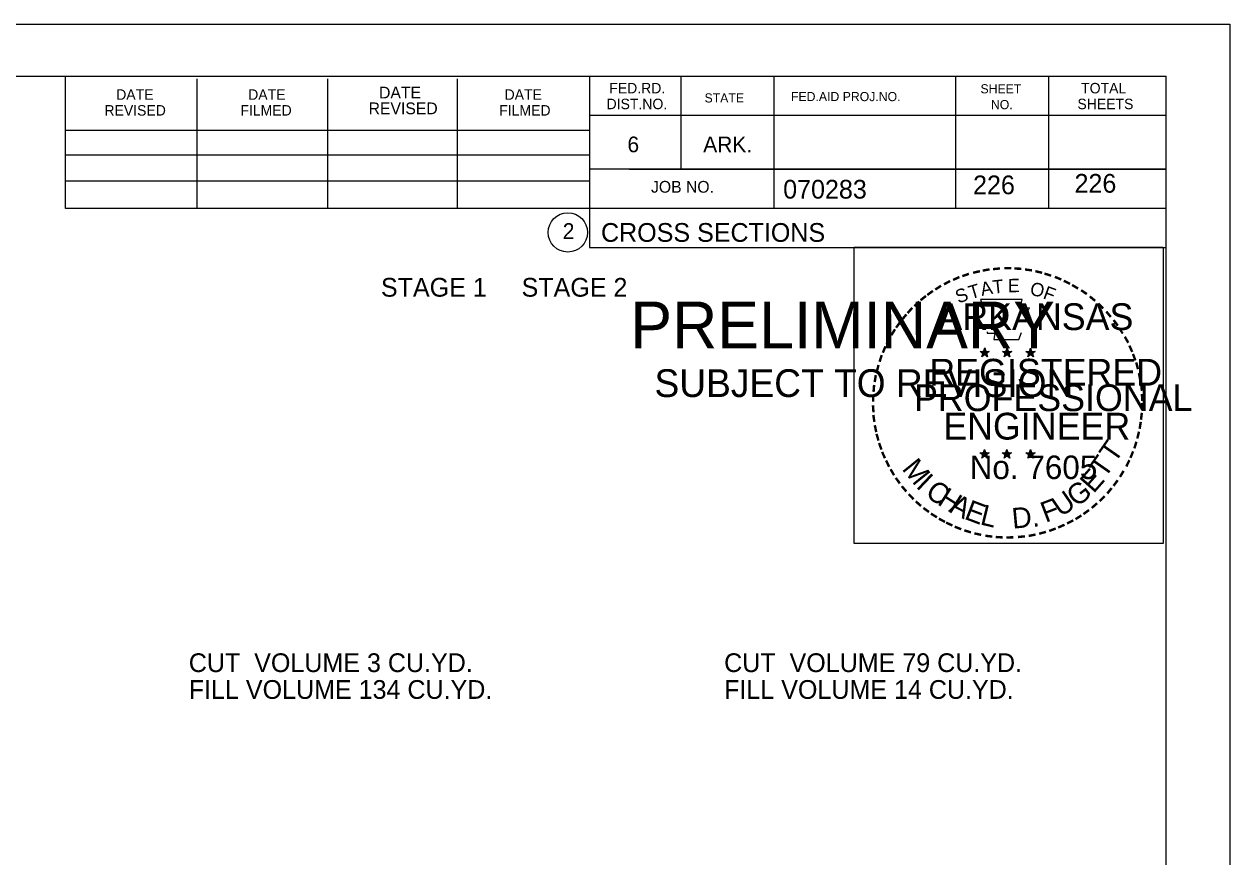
# Model space of a CAD drawing. Extents: x 1175611 to 1176402, y -433344 to -416213.
# Drawn here: x 1175853.8 to 1175943.9, y -416338.7 to -416276.5 of the extents above; entities that cross this region are included whole.
import ezdxf

# ---------------------------------------------------------------- set-up
doc = ezdxf.new("R2010")
doc.units = 0
for name, color, linetype in [('Default', 7, 'Continuous'), ('R_Border', 7, 'Continuous'), ('R_Border Notes', 7, 'Continuous'), ('R_Border PE', 7, 'Continuous'), ('R_Border Prem', 7, 'Continuous'), ('R_No Plot', 7, 'Continuous')]:
    doc.layers.add(name, color=color, linetype=linetype)

msp = doc.modelspace()

# ---------------------------------------------------------------- linework, layer by layer
at = {"layer": 'R_Border'}
for p, q in [((1175622.972, -416280.388), (1175939.152, -416280.388)), ((1175856.892, -416290.268), (1175856.892, -416280.388)), ((1175866.752, -416290.268), (1175866.752, -416280.588)), ((1175876.512, -416290.268), (1175876.512, -416280.588)), ((1175886.192, -416290.268), (1175886.192, -416280.588)), ((1175896.052, -416280.388), (1175896.052, -416293.188)), ((1175902.892, -416280.388), (1175902.892, -416287.328)), ((1175909.832, -416280.388), (1175909.832, -416290.268)), ((1175923.412, -416280.388), (1175923.412, -416290.268)), ((1175930.352, -416280.388), (1175930.352, -416290.268)), ((1175939.152, -416485.848), (1175939.152, -416280.388)), ((1175939.152, -416283.328), (1175896.052, -416283.328)), ((1175939.152, -416283.308), (1175939.152, -416283.308)), ((1175856.892, -416284.408), (1175896.052, -416284.408)), ((1175856.892, -416286.268), (1175896.052, -416286.268)), ((1175939.152, -416287.328), (1175896.052, -416287.328)), ((1175899.012, -416287.328), (1175939.152, -416287.328)), ((1175856.892, -416290.268), (1175856.892, -416288.208)), ((1175856.892, -416288.208), (1175896.052, -416288.208)), ((1175939.152, -416290.268), (1175856.892, -416290.268)), ((1175896.052, -416293.188), (1175939.152, -416293.188))]:
    msp.add_line(p, q, dxfattribs=at)
msp.add_circle((1175894.439, -416292.053), 1.467, dxfattribs=at)
at = {"layer": 'R_Border PE'}
for p, q in [((1175925.234, -416300.942), (1175925.583, -416301.053)), ((1175925.234, -416300.942), (1175925.487, -416300.987)), ((1175925.234, -416300.942), (1175925.471, -416301.064)), ((1175925.367, -416301.35), (1175925.583, -416301.053)), ((1175925.367, -416301.35), (1175925.493, -416301.106)), ((1175925.367, -416301.35), (1175925.581, -416301.133)), ((1175925.583, -416300.688), (1175925.542, -416300.94)), ((1175925.796, -416301.35), (1175925.581, -416301.136)), ((1175925.583, -416301.053), (1175925.583, -416300.688)), ((1175925.583, -416300.688), (1175925.632, -416300.938)), ((1175925.93, -416300.942), (1175925.583, -416301.053)), ((1175925.796, -416301.35), (1175925.583, -416301.053)), ((1175925.93, -416300.942), (1175925.644, -416300.991)), ((1175925.796, -416301.35), (1175925.659, -416301.059)), ((1175925.93, -416300.942), (1175925.726, -416301.044)), ((1175926.904, -416300.942), (1175927.253, -416301.053)), ((1175926.904, -416300.942), (1175927.157, -416300.987)), ((1175926.904, -416300.942), (1175927.141, -416301.064)), ((1175927.037, -416301.35), (1175927.253, -416301.053)), ((1175927.037, -416301.35), (1175927.163, -416301.106)), ((1175927.037, -416301.35), (1175927.251, -416301.133)), ((1175927.253, -416300.688), (1175927.212, -416300.94)), ((1175927.466, -416301.35), (1175927.251, -416301.136)), ((1175927.253, -416301.053), (1175927.253, -416300.688)), ((1175927.253, -416300.688), (1175927.302, -416300.938)), ((1175927.6, -416300.942), (1175927.253, -416301.053)), ((1175927.466, -416301.35), (1175927.253, -416301.053)), ((1175927.6, -416300.942), (1175927.314, -416300.991)), ((1175927.466, -416301.35), (1175927.329, -416301.059)), ((1175927.6, -416300.942), (1175927.396, -416301.044)), ((1175928.668, -416300.954), (1175929.017, -416301.065)), ((1175928.668, -416300.954), (1175928.921, -416300.999)), ((1175928.668, -416300.954), (1175928.905, -416301.076)), ((1175928.801, -416301.362), (1175929.017, -416301.065)), ((1175928.801, -416301.362), (1175928.927, -416301.118)), ((1175928.801, -416301.362), (1175929.015, -416301.145)), ((1175929.017, -416300.7), (1175928.976, -416300.952)), ((1175929.23, -416301.362), (1175929.015, -416301.148)), ((1175929.017, -416301.065), (1175929.017, -416300.7)), ((1175929.017, -416300.7), (1175929.066, -416300.95)), ((1175929.364, -416300.954), (1175929.017, -416301.065)), ((1175929.23, -416301.362), (1175929.017, -416301.065)), ((1175929.364, -416300.954), (1175929.078, -416301.003)), ((1175929.23, -416301.362), (1175929.093, -416301.071)), ((1175929.364, -416300.954), (1175929.16, -416301.056)), ((1175925.23, -416308.515), (1175925.579, -416308.626)), ((1175925.23, -416308.515), (1175925.483, -416308.56)), ((1175925.23, -416308.515), (1175925.467, -416308.637)), ((1175925.363, -416308.923), (1175925.579, -416308.626)), ((1175925.363, -416308.923), (1175925.489, -416308.679)), ((1175925.363, -416308.923), (1175925.577, -416308.706)), ((1175925.579, -416308.261), (1175925.538, -416308.513)), ((1175925.792, -416308.923), (1175925.577, -416308.709)), ((1175925.579, -416308.626), (1175925.579, -416308.261)), ((1175925.579, -416308.261), (1175925.628, -416308.511)), ((1175925.926, -416308.515), (1175925.579, -416308.626)), ((1175925.792, -416308.923), (1175925.579, -416308.626)), ((1175925.926, -416308.515), (1175925.64, -416308.564)), ((1175925.792, -416308.923), (1175925.655, -416308.632)), ((1175925.926, -416308.515), (1175925.722, -416308.617)), ((1175926.899, -416308.515), (1175927.248, -416308.626)), ((1175926.899, -416308.515), (1175927.152, -416308.56)), ((1175926.899, -416308.515), (1175927.136, -416308.637)), ((1175927.032, -416308.923), (1175927.248, -416308.626)), ((1175927.032, -416308.923), (1175927.158, -416308.679)), ((1175927.032, -416308.923), (1175927.246, -416308.706)), ((1175927.248, -416308.261), (1175927.207, -416308.513)), ((1175927.461, -416308.923), (1175927.246, -416308.709)), ((1175927.248, -416308.626), (1175927.248, -416308.261)), ((1175927.248, -416308.261), (1175927.297, -416308.511)), ((1175927.595, -416308.515), (1175927.248, -416308.626)), ((1175927.461, -416308.923), (1175927.248, -416308.626)), ((1175927.595, -416308.515), (1175927.309, -416308.564)), ((1175927.461, -416308.923), (1175927.324, -416308.632)), ((1175927.595, -416308.515), (1175927.391, -416308.617)), ((1175928.666, -416308.525), (1175929.015, -416308.636)), ((1175928.666, -416308.525), (1175928.919, -416308.57)), ((1175928.666, -416308.525), (1175928.903, -416308.647)), ((1175928.799, -416308.933), (1175929.015, -416308.636)), ((1175928.799, -416308.933), (1175928.925, -416308.689)), ((1175928.799, -416308.933), (1175929.013, -416308.716)), ((1175929.015, -416308.271), (1175928.974, -416308.523)), ((1175929.228, -416308.933), (1175929.013, -416308.719)), ((1175929.015, -416308.636), (1175929.015, -416308.271)), ((1175929.015, -416308.271), (1175929.064, -416308.521)), ((1175929.362, -416308.525), (1175929.015, -416308.636)), ((1175929.228, -416308.933), (1175929.015, -416308.636)), ((1175929.362, -416308.525), (1175929.076, -416308.574)), ((1175929.228, -416308.933), (1175929.091, -416308.642)), ((1175929.362, -416308.525), (1175929.158, -416308.627))]:
    msp.add_line(p, q, dxfattribs=at)
for points in [[(1175925.275, -416297.064), (1175925.544, -416297.891)], [(1175928.786, -416297.986), (1175928.928, -416297.702), (1175928.243, -416297.726), (1175928.391, -416297.064), (1175925.275, -416297.064)], [(1175925.767, -416299.487), (1175925.767, -416299.574), (1175926.33, -416299.593), (1175926.276, -416300.066), (1175928.146, -416300.066), (1175928.347, -416299.53)], [(1175925.583, -416300.688), (1175925.796, -416301.35), (1175925.234, -416300.942), (1175925.93, -416300.942), (1175925.367, -416301.35), (1175925.583, -416300.688)], [(1175927.253, -416300.688), (1175927.466, -416301.35), (1175926.904, -416300.942), (1175927.6, -416300.942), (1175927.037, -416301.35), (1175927.253, -416300.688)], [(1175929.017, -416300.7), (1175929.23, -416301.362), (1175928.668, -416300.954), (1175929.364, -416300.954), (1175928.801, -416301.362), (1175929.017, -416300.7)], [(1175925.579, -416308.261), (1175925.792, -416308.923), (1175925.23, -416308.515), (1175925.926, -416308.515), (1175925.363, -416308.923), (1175925.579, -416308.261)], [(1175927.248, -416308.261), (1175927.461, -416308.923), (1175926.899, -416308.515), (1175927.595, -416308.515), (1175927.032, -416308.923), (1175927.248, -416308.261)], [(1175929.015, -416308.271), (1175929.228, -416308.933), (1175928.666, -416308.525), (1175929.362, -416308.525), (1175928.799, -416308.933), (1175929.015, -416308.271)]]:
    msp.add_lwpolyline(points, dxfattribs=at)
for centre, radius in [((1175925.582, -416301.054), 0.172), ((1175925.582, -416301.054), 0.145), ((1175925.582, -416301.054), 0.116), ((1175925.582, -416301.054), 0.0991), ((1175925.582, -416301.054), 0.0747), ((1175925.582, -416301.054), 0.0495), ((1175925.582, -416301.054), 0.0296), ((1175927.252, -416301.054), 0.172), ((1175927.252, -416301.054), 0.145), ((1175927.252, -416301.054), 0.116), ((1175927.252, -416301.054), 0.0991), ((1175927.252, -416301.054), 0.0747), ((1175927.252, -416301.054), 0.0495), ((1175927.252, -416301.054), 0.0296), ((1175929.016, -416301.066), 0.172), ((1175929.016, -416301.066), 0.145), ((1175929.016, -416301.066), 0.116), ((1175929.016, -416301.066), 0.0991), ((1175929.016, -416301.066), 0.0747), ((1175929.016, -416301.066), 0.0495), ((1175929.016, -416301.066), 0.0296), ((1175925.578, -416308.627), 0.172), ((1175925.578, -416308.627), 0.145), ((1175925.578, -416308.627), 0.116), ((1175925.578, -416308.627), 0.0991), ((1175925.578, -416308.627), 0.0747), ((1175925.578, -416308.627), 0.0495), ((1175925.578, -416308.627), 0.0296), ((1175927.247, -416308.627), 0.172), ((1175927.247, -416308.627), 0.145), ((1175927.247, -416308.627), 0.116), ((1175927.247, -416308.627), 0.0991), ((1175927.247, -416308.627), 0.0747), ((1175927.247, -416308.627), 0.0495), ((1175927.247, -416308.627), 0.0296), ((1175929.014, -416308.637), 0.172), ((1175929.014, -416308.637), 0.145), ((1175929.014, -416308.637), 0.116), ((1175929.014, -416308.637), 0.0991), ((1175929.014, -416308.637), 0.0747), ((1175929.014, -416308.637), 0.0495), ((1175929.014, -416308.637), 0.0296)]:
    msp.add_circle(centre, radius, dxfattribs=at)
at = {"layer": 'R_No Plot'}
msp.add_line((1175610.572, -416276.494), (1175943.905, -416276.494), dxfattribs=at)
for points in [[(1175610.565, -416276.494), (1175943.905, -416276.494), (1175943.905, -416489.831), (1175610.565, -416489.831)], [(1175915.824, -416293.156), (1175938.922, -416293.156), (1175938.922, -416315.306), (1175915.824, -416315.306)]]:
    msp.add_lwpolyline(points, close=True, dxfattribs=at)

# ---------------------------------------------------------------- texts
at = {"layer": 'Default'}
for s, p in [('STAGE 1     STAGE 2', (1175880.473, -416296.855)), ('CUT  VOLUME 3 CU.YD.', (1175866.115, -416324.901)), ('CUT  VOLUME 79 CU.YD.', (1175906.115, -416324.901)), ('FILL VOLUME 134 CU.YD.', (1175866.115, -416326.901)), ('FILL VOLUME 14 CU.YD.', (1175906.115, -416326.901))]:
    msp.add_text(s, height=1.4, dxfattribs=at).set_placement(p)
at = {"layer": 'R_Border'}
for s, height, p in [('DATE', 0.7819, (1175860.692, -416282.148)), ('DATE', 0.7819, (1175870.552, -416282.148)), ('DATE', 0.8792, (1175880.332, -416282.048)), ('DATE', 0.7819, (1175889.712, -416282.148)), ('FED.RD.', 0.7819, (1175897.532, -416281.668)), ('STATE', 0.684, (1175904.652, -416282.348)), ('FED.AID PROJ.NO.', 0.684, (1175911.112, -416282.248)), ('SHEET', 0.684, (1175925.272, -416281.668)), ('TOTAL', 0.7819, (1175932.792, -416281.668)), ('REVISED', 0.7819, (1175859.812, -416283.328)), ('FILMED', 0.7819, (1175869.972, -416283.328)), ('REVISED', 0.8792, (1175879.552, -416283.228)), ('FILMED', 0.7819, (1175889.312, -416283.328)), ('DIST.NO.', 0.7819, (1175897.332, -416282.848)), ('NO.', 0.684, (1175926.052, -416282.848)), ('SHEETS', 0.7819, (1175932.512, -416282.848)), ('6', 1.172, (1175898.892, -416286.068)), ('ARK.', 1.1723, (1175904.552, -416286.068)), ('JOB NO.', 0.8792, (1175900.652, -416289.088)), ('070283', 1.4, (1175910.528, -416289.529)), ('2', 1.172, (1175894.056, -416292.539)), ('CROSS SECTIONS', 1.4, (1175896.916, -416292.758))]:
    msp.add_text(s, height=height, rotation=360, dxfattribs=at).set_placement(p)
at = {"layer": 'R_Border Notes'}
for p in [(1175924.717, -416289.204), (1175932.297, -416289.087)]:
    msp.add_text('226', height=1.4, dxfattribs=at).set_placement(p)
at = {"layer": 'R_Border PE'}
for s, height, rotation, p in [('-', 1.6, 19.17608, (1175924.023, -416295.937)), ('-', 1.6, 13.63015, (1175924.773, -416295.696)), ('-', 1.6, 10.21935, (1175925.451, -416295.534)), ('-', 1.6, 5.89682, (1175926.18, -416295.424)), ('-', 1.6, 0.18623, (1175926.952, -416295.352)), ('-', 1.6, 357.74304, (1175927.675, -416295.365)), ('-', 1.6, 352.16172, (1175928.419, -416295.421)), ('-', 1.6, 347.20489, (1175929.138, -416295.535)), ('-', 1.6, 342.3362, (1175929.773, -416295.69)), ('-', 1.6, 34.06357, (1175922.159, -416296.893)), ('-', 1.6, 28.79182, (1175922.756, -416296.523)), ('-', 1.6, 24.30721, (1175923.389, -416296.206)), ('T', 1, 16.4036, (1175924.544, -416297.055)), ('A', 1, 11.21318, (1175925.37, -416296.804)), ('T', 1, 6.02276, (1175926.219, -416296.638)), ('E', 1, 0.83234, (1175927.324, -416296.528)), ('O', 1, 350.4515, (1175928.928, -416296.738)), ('F', 1, 340.07066, (1175929.882, -416296.966)), ('-', 1.6, 337.85509, (1175930.508, -416295.913)), ('-', 1.6, 334.12109, (1175931.139, -416296.184)), ('-', 1.6, 329.64089, (1175931.718, -416296.467)), ('-', 1.6, 38.95066, (1175921.105, -416297.666)), ('-', 1.6, 36.23174, (1175921.581, -416297.288)), ('S', 1, 21.59401, (1175923.63, -416297.386)), ('-', 1.6, 325.86266, (1175932.361, -416296.828)), ('-', 1.6, 320.52971, (1175932.971, -416297.254)), ('-', 1.6, 48.42305, (1175920.224, -416298.561)), ('-', 1.6, 42.96224, (1175920.672, -416298.083)), ('ARKANSAS', 2, 360, (1175922.128, -416299.352)), ('-', 1.6, 315.57859, (1175933.57, -416297.742)), ('-', 1.6, 309.87973, (1175934.139, -416298.292)), ('-', 1.6, 54.23247, (1175919.408, -416299.614)), ('-', 1.6, 50.61417, (1175919.821, -416299.047)), ('-', 1.6, 306.65218, (1175934.664, -416298.894)), ('-', 1.6, 58.07063, (1175919.083, -416300.141)), ('-', 1.4, 303.67529, (1175935.15, -416299.462)), ('-', 1.6, 67.77427, (1175918.511, -416301.366)), ('-', 1.6, 62.87135, (1175918.77, -416300.755)), ('-', 1.6, 299.66835, (1175935.469, -416300.069)), ('-', 1.6, 294.66279, (1175935.793, -416300.681)), ('-', 1.6, 72.39447, (1175918.292, -416301.996)), ('REGISTERED', 2, 360, (1175921.45, -416303.501)), ('DWB', 0.01, 360, (1175925.568, -416301.058)), ('DWB', 0.01, 360, (1175927.238, -416301.058)), ('DWB', 0.01, 360, (1175929.002, -416301.07)), ('-', 1.6, 290.57283, (1175936.05, -416301.258)), ('-', 1.6, 75.46096, (1175918.095, -416302.71)), ('-', 1.6, 285.12326, (1175936.284, -416301.838)), ('-', 1.6, 81.20126, (1175917.963, -416303.423)), ('PROFESSIONAL', 2, 360, (1175920.302, -416305.405)), ('-', 1.6, 280.54934, (1175936.484, -416302.58)), ('-', 1.6, 276.59616, (1175936.646, -416303.348)), ('-', 1.6, 89.06224, (1175917.862, -416304.815)), ('-', 1.6, 85.18634, (1175917.887, -416304.114)), ('-', 1.6, 274.33011, (1175936.706, -416304.07)), ('-', 1.6, 94.19588, (1175917.897, -416305.54)), ('-', 1.6, 269.94067, (1175936.74, -416304.702)), ('-', 1.6, 98.94793, (1175917.969, -416306.207)), ('ENGINEER', 2, 360, (1175922.489, -416307.53)), ('-', 1.6, 263.5172, (1175936.721, -416305.368)), ('-', 1.6, 101.71495, (1175918.104, -416306.94)), ('-', 1.6, 255.7626, (1175936.54, -416306.7)), ('-', 1.6, 260.99529, (1175936.65, -416306.022)), ('-', 1.6, 105.45785, (1175918.266, -416307.535)), ('-', 1.6, 109.08742, (1175918.481, -416308.166)), ('T', 1.54, 55.05496, (1175935.298, -416309.361)), ('-', 1.6, 252.86809, (1175936.359, -416307.42)), ('-', 1.6, 114.06432, (1175918.735, -416308.762)), ('No. 7605', 1.757, 360, (1175924.462, -416310.481)), ('DWB', 0.01, 360, (1175925.564, -416308.63)), ('DWB', 0.01, 360, (1175927.233, -416308.632)), ('DWB', 0.01, 360, (1175929, -416308.641)), ('T', 1.54, 55.05496, (1175934.567, -416310.482)), ('-', 1.6, 247.88866, (1175936.136, -416308.093)), ('-', 1.6, 115.72885, (1175919.04, -416309.38)), ('M', 1.54, 308.91747, (1175919.35, -416309.735)), ('E', 1.54, 48.73133, (1175933.721, -416311.608)), ('-', 1.6, 244.61971, (1175935.874, -416308.722)), ('-', 1.6, 120.44712, (1175919.397, -416309.966)), ('-', 1.6, 125.89344, (1175919.8, -416310.527)), ('I', 1.54, 316.46364, (1175920.392, -416311.056)), ('-', 1.6, 233.84524, (1175935.078, -416310.127)), ('-', 1.6, 239.07125, (1175935.48, -416309.474)), ('-', 1.6, 130.71812, (1175920.262, -416311.079)), ('C', 1.54, 324.01974, (1175921.064, -416311.679)), ('H', 1.54, 327.53419, (1175921.974, -416312.333)), ('U', 1.54, 34.40523, (1175931.269, -416313.361)), ('G', 1.54, 38.21734, (1175932.467, -416312.628)), ('-', 1.6, 231.25377, (1175934.648, -416310.693)), ('-', 1.6, 134.22381, (1175920.779, -416311.624)), ('-', 1.6, 138.93382, (1175921.304, -416312.088)), ('A', 1.54, 332.55127, (1175922.829, -416312.87)), ('E', 1.54, 339.20679, (1175923.987, -416313.432)), ('F', 1.54, 20.82016, (1175930.132, -416313.755)), ('-', 1.6, 221.08509, (1175933.647, -416311.766)), ('-', 1.6, 225.76533, (1175934.169, -416311.257)), ('-', 1.6, 144.64634, (1175921.86, -416312.494)), ('-', 1.6, 148.08978, (1175922.421, -416312.865)), ('L', 1.54, 346.2929, (1175925.179, -416313.856)), ('D.', 1.54, 5.26016, (1175927.681, -416314.193)), ('-', 1.6, 212.24909, (1175932.564, -416312.625)), ('-', 1.6, 215.73633, (1175933.098, -416312.238)), ('-', 1.6, 151.57039, (1175923, -416313.19)), ('-', 1.6, 154.60019, (1175923.522, -416313.437)), ('-', 1.6, 158.56121, (1175924.146, -416313.691)), ('-', 1.6, 200.71842, (1175930.763, -416313.563)), ('-', 1.6, 204.25161, (1175931.382, -416313.29)), ('-', 1.6, 207.35684, (1175932.006, -416312.971)), ('-', 1.6, 162.79826, (1175924.833, -416313.904)), ('-', 1.6, 167.55551, (1175925.548, -416314.068)), ('-', 1.6, 173.11546, (1175926.32, -416314.178)), ('-', 1.6, 176.51827, (1175927.068, -416314.231)), ('-', 1.6, 181.59176, (1175927.812, -416314.212)), ('-', 1.6, 185.81666, (1175928.621, -416314.136)), ('-', 1.6, 191.28576, (1175929.357, -416314.004)), ('-', 1.6, 195.47429, (1175930.086, -416313.805))]:
    msp.add_text(s, height=height, rotation=rotation, dxfattribs=at).set_placement(p)
at = {"layer": 'R_Border Prem'}
for s, height, p in [('PRELIMINARY', 3.5, (1175899.104, -416300.725)), ('DWB', 0.01, (1175899.85, -416298.876)), ('SUBJECT TO REVISION', 2.07511, (1175900.913, -416304.354))]:
    msp.add_text(s, height=height, rotation=360, dxfattribs=at).set_placement(p)

doc.saveas('drawing.dxf')
